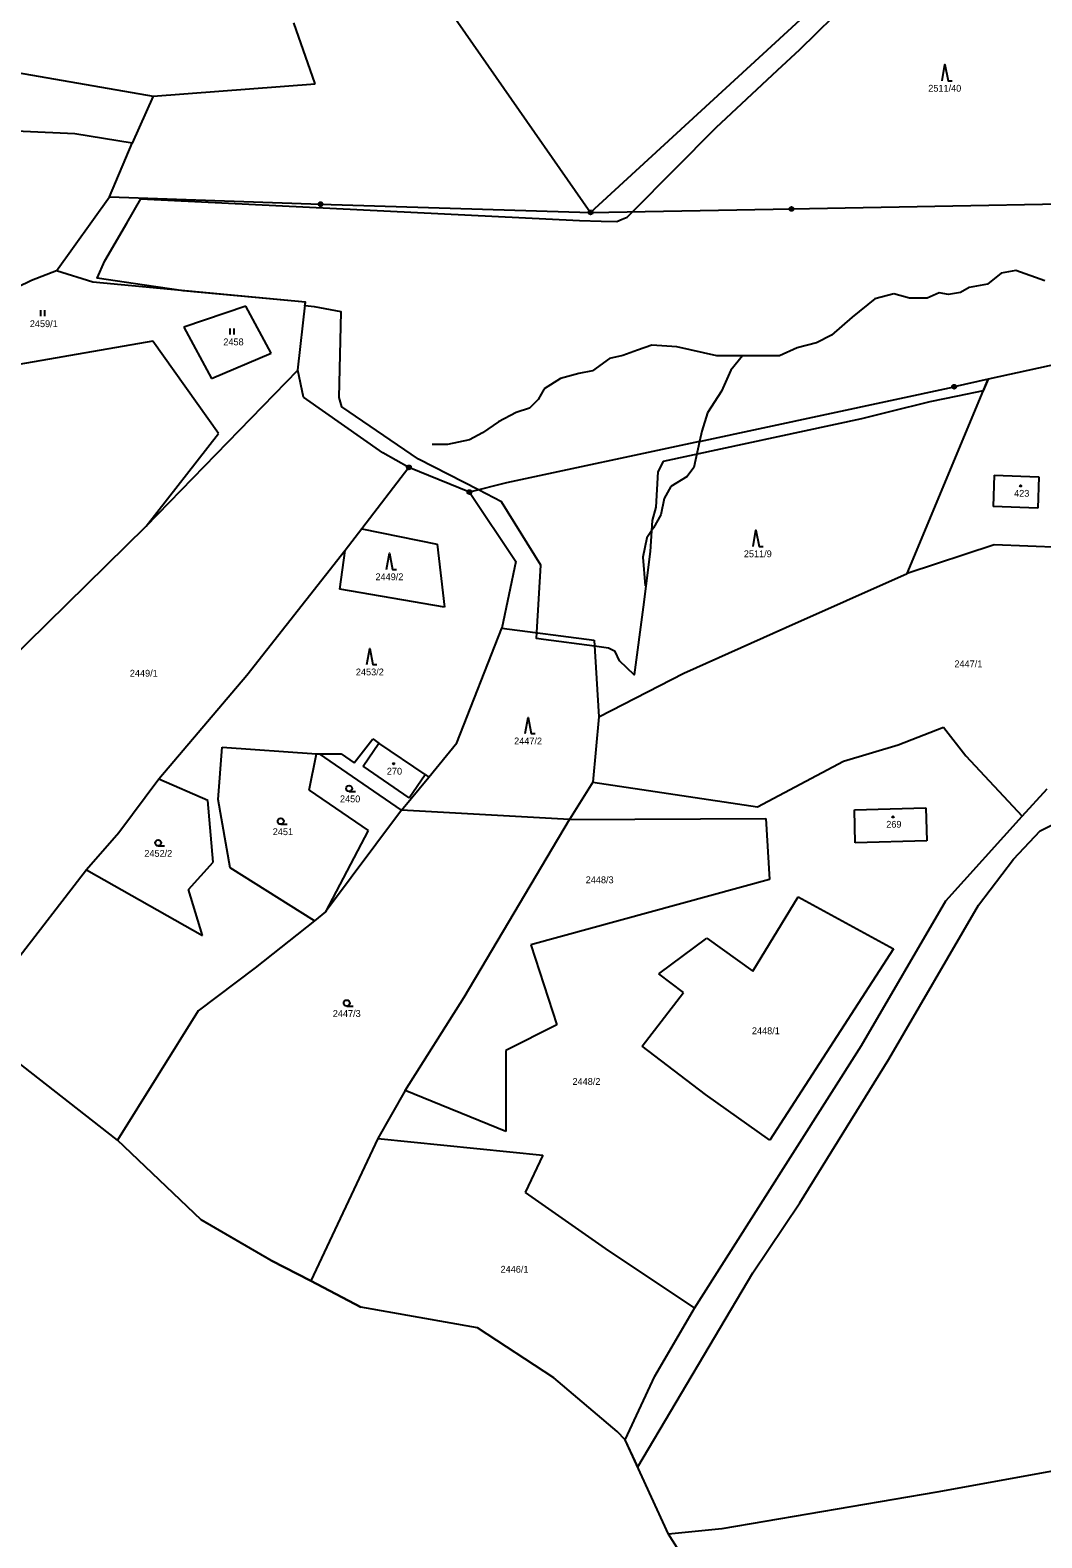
# Model space of a CAD drawing. Extents: x -439246 to -433691, y -1130252 to -1121148.
# Drawn here: x -436001.8 to -435749.9, y -1129383.7 to -1129008.4 of the extents above; entities that cross this region are included whole.
import ezdxf

# ---------------------------------------------------------------- set-up
doc = ezdxf.new("R2010")
doc.units = 0
for name, color, linetype in [('Vrstva 1', 7, 'Continuous'), ('Vrstva 13', 7, 'Continuous'), ('Vrstva 18', 7, 'Continuous'), ('Vrstva 19', 7, 'Continuous'), ('Vrstva 24', 7, 'Continuous'), ('Vrstva 25', 7, 'Continuous'), ('Vrstva 3', 7, 'Continuous'), ('Vrstva 37', 7, 'Continuous'), ('Vrstva 4', 7, 'Continuous'), ('Vrstva 52', 7, 'Continuous'), ('Vrstva 6', 7, 'Continuous')]:
    doc.layers.add(name, color=color, linetype=linetype)

msp = doc.modelspace()

# ---------------------------------------------------------------- linework, layer by layer
at = {"layer": 'Vrstva 1'}
for points in [[(-435909.19, -1128986.33), (-435862.22, -1129053.81)], [(-435930.76, -1129021.84), (-435936.09, -1129006.6)], [(-436043.24, -1129012.31), (-435971.11, -1129024.87)], [(-435971.11, -1129024.87), (-435930.76, -1129021.84)], [(-435971.11, -1129024.87), (-435976.37, -1129036.58)], [(-435990.67, -1129034.28), (-436032.92, -1129032.33)], [(-435976.37, -1129036.58), (-435990.67, -1129034.28)], [(-435982.03, -1129049.92), (-435976.37, -1129036.58)], [(-435995.19, -1129068.31), (-435982.03, -1129049.92)], [(-435982.03, -1129049.92), (-435929.45, -1129051.75)], [(-435929.45, -1129051.75), (-435862.22, -1129053.81)], [(-435862.22, -1129053.81), (-435812.21, -1129052.95)], [(-435812.21, -1129052.95), (-435705.05, -1129050.92)], [(-435995.19, -1129068.31), (-436001.39, -1129070.73)], [(-435986.19, -1129071.18), (-435995.19, -1129068.31)], [(-436001.39, -1129070.73), (-436012.07, -1129075.88)], [(-435933.22, -1129076.14), (-435986.19, -1129071.18)], [(-435935.13, -1129093.09), (-435933.22, -1129076.14)], [(-435948.06, -1129077.17), (-435963.46, -1129082.4)], [(-435941.76, -1129088.85), (-435948.06, -1129077.17)], [(-435963.46, -1129082.4), (-435956.59, -1129095.13)], [(-435971.2, -1129085.89), (-436016.11, -1129093.67)], [(-435954.84, -1129108.85), (-435971.2, -1129085.89)], [(-435713.07, -1129084.34), (-435763.27, -1129095.34)], [(-435956.59, -1129095.13), (-435941.76, -1129088.85)], [(-435972.91, -1129131.92), (-435935.13, -1129093.09)], [(-435933.69, -1129099.83), (-435935.13, -1129093.09)], [(-435835.07, -1129110.8), (-435771.71, -1129097.19)], [(-435783.4, -1129143.67), (-435763.27, -1129095.34)], [(-435763.27, -1129095.34), (-435771.71, -1129097.19)], [(-435913.99, -1129113.66), (-435933.69, -1129099.83)], [(-435972.91, -1129131.92), (-435954.84, -1129108.85)], [(-435907.45, -1129117.27), (-435913.99, -1129113.66)], [(-435835.07, -1129110.8), (-435883.18, -1129121.13)], [(-435907.45, -1129117.27), (-435919.18, -1129132.61)], [(-435892.4, -1129123.41), (-435907.45, -1129117.27)], [(-435883.18, -1129121.13), (-435892.4, -1129123.41)], [(-435761.72, -1129119.24), (-435761.99, -1129127.05)], [(-435761.72, -1129119.24), (-435750.62, -1129119.63)], [(-435750.62, -1129119.63), (-435750.89, -1129127.44)], [(-435892.4, -1129123.41), (-435880.85, -1129140.73)], [(-435750.89, -1129127.44), (-435761.99, -1129127.05)], [(-436022.24, -1129180.4), (-435972.91, -1129131.92)], [(-435919.18, -1129132.61), (-435923.31, -1129138)], [(-435919.18, -1129132.61), (-435900.43, -1129136.36)], [(-435900.43, -1129136.36), (-435898.6, -1129152.07)], [(-435923.31, -1129138), (-435947.83, -1129169.09)], [(-435924.66, -1129147.59), (-435923.31, -1129138)], [(-435761.76, -1129136.55), (-435783.4, -1129143.67)], [(-435736.57, -1129137.54), (-435761.76, -1129136.55)], [(-435880.85, -1129140.73), (-435884.32, -1129157.26)], [(-435813.6, -1129157.17), (-435783.4, -1129143.67)], [(-435898.6, -1129152.07), (-435924.66, -1129147.59)], [(-435895.55, -1129185.87), (-435884.32, -1129157.26)], [(-435884.32, -1129157.26), (-435861.32, -1129160.25)], [(-435839.04, -1129168.48), (-435813.6, -1129157.17)], [(-435861.32, -1129160.25), (-435860.15, -1129179.35)], [(-435947.83, -1129169.09), (-435969.73, -1129194.89)], [(-435860.15, -1129179.35), (-435839.04, -1129168.48)], [(-435860.15, -1129179.35), (-435861.7, -1129195.62)], [(-435921.06, -1129190.81), (-435916.43, -1129184.88)], [(-435916.43, -1129184.88), (-435914.91, -1129185.9)], [(-435785.63, -1129186.33), (-435774.33, -1129181.91)], [(-435774.33, -1129181.91), (-435768.76, -1129189.07)], [(-435954.93, -1129199.92), (-435953.95, -1129186.93)], [(-435953.95, -1129186.93), (-435930.5, -1129188.57)], [(-435932.3, -1129197.66), (-435930.5, -1129188.57)], [(-435930.5, -1129188.57), (-435929.7, -1129188.62)], [(-435909.27, -1129202.62), (-435929.7, -1129188.62)], [(-435929.7, -1129188.62), (-435924.29, -1129188.62)], [(-435924.29, -1129188.62), (-435921.06, -1129190.81)], [(-435903.44, -1129193.75), (-435914.91, -1129185.9)], [(-435902.52, -1129194.38), (-435895.55, -1129185.87)], [(-435799.24, -1129190.38), (-435785.63, -1129186.33)], [(-435820.65, -1129201.8), (-435799.24, -1129190.38)], [(-435768.76, -1129189.07), (-435754.76, -1129204.12)], [(-435969.73, -1129194.89), (-435979.65, -1129208.27)], [(-435957.52, -1129200.18), (-435969.73, -1129194.89)], [(-435909.27, -1129202.62), (-435902.52, -1129194.38)], [(-435903.44, -1129193.75), (-435902.52, -1129194.38)], [(-435861.7, -1129195.62), (-435867.46, -1129204.93)], [(-435861.7, -1129195.62), (-435820.65, -1129201.8)], [(-435956.18, -1129215.58), (-435957.52, -1129200.18)], [(-435951.97, -1129216.94), (-435954.93, -1129199.92)], [(-435932.3, -1129197.66), (-435917.63, -1129207.66)], [(-435754.76, -1129204.12), (-435748.57, -1129197.3)], [(-435909.27, -1129202.62), (-435928.19, -1129227.94)], [(-435867.46, -1129204.93), (-435909.27, -1129202.62)], [(-435796.55, -1129202.49), (-435778.75, -1129202.01)], [(-435796.32, -1129210.72), (-435796.55, -1129202.49)], [(-435778.75, -1129202.01), (-435778.53, -1129210.24)], [(-435917.63, -1129207.66), (-435928.19, -1129227.94)], [(-435893.74, -1129249.13), (-435867.46, -1129204.93)], [(-435867.46, -1129204.93), (-435818.58, -1129204.65)], [(-435818.58, -1129204.65), (-435817.72, -1129219.87)], [(-435773.78, -1129225.21), (-435754.76, -1129204.12)], [(-435979.65, -1129208.27), (-435987.7, -1129217.49)], [(-435778.53, -1129210.24), (-435796.32, -1129210.72)], [(-435987.7, -1129217.49), (-436005.87, -1129240.98)], [(-435987.7, -1129217.49), (-435958.82, -1129233.82)], [(-435962.34, -1129222.39), (-435956.18, -1129215.58)], [(-435930.96, -1129230.14), (-435951.97, -1129216.94)], [(-435958.82, -1129233.82), (-435962.34, -1129222.39)], [(-435817.72, -1129219.87), (-435877.06, -1129236.12)], [(-435821.83, -1129242.65), (-435810.57, -1129224.14)], [(-435810.57, -1129224.14), (-435786.84, -1129237.16)], [(-435794.75, -1129261.18), (-435773.78, -1129225.21)], [(-435930.96, -1129230.14), (-435945.72, -1129241.87)], [(-435928.19, -1129227.94), (-435930.96, -1129230.14)], [(-435877.06, -1129236.12), (-435870.61, -1129256.01)], [(-435845.2, -1129243.33), (-435833.31, -1129234.43)], [(-435833.31, -1129234.43), (-435821.83, -1129242.65)], [(-435786.84, -1129237.16), (-435817.58, -1129284.72)], [(-435945.72, -1129241.87), (-435959.9, -1129252.56)], [(-435839.11, -1129248.01), (-435845.2, -1129243.33)], [(-435849.35, -1129261.35), (-435839.11, -1129248.01)], [(-435959.9, -1129252.56), (-435980.01, -1129284.75)], [(-435908.4, -1129272.39), (-435893.74, -1129249.13)], [(-435870.61, -1129256.01), (-435883.33, -1129262.45)], [(-435883.33, -1129262.45), (-435883.29, -1129282.56)], [(-435833.65, -1129273.4), (-435849.35, -1129261.35)], [(-435836.39, -1129326.55), (-435794.75, -1129261.18)], [(-435908.4, -1129272.39), (-435915.18, -1129284.34)], [(-435883.29, -1129282.56), (-435908.4, -1129272.39)], [(-435817.58, -1129284.72), (-435833.65, -1129273.4)], [(-435915.18, -1129284.34), (-435931.87, -1129319.8)], [(-435915.18, -1129284.34), (-435874.09, -1129288.48)], [(-435874.09, -1129288.48), (-435878.55, -1129297.79)], [(-435878.55, -1129297.79), (-435858.62, -1129311.75)], [(-435858.62, -1129311.75), (-435836.39, -1129326.55)], [(-435846.21, -1129343.5), (-435836.39, -1129326.55)], [(-435853.58, -1129359.33), (-435846.21, -1129343.5)], [(-435706.52, -1129359.72), (-435776.05, -1129372.38)], [(-435776.05, -1129372.38), (-435829.54, -1129381.46)], [(-435829.54, -1129381.46), (-435842.86, -1129382.8)]]:
    msp.add_lwpolyline(points, dxfattribs=at)
at = {"layer": 'Vrstva 13'}
for points in [[(-435980.01, -1129284.75), (-436013.26, -1129258.8)], [(-435959.17, -1129304.58), (-435980.01, -1129284.75)], [(-435941.73, -1129314.68), (-435959.17, -1129304.58)], [(-435941.73, -1129314.68), (-435931.87, -1129319.8)], [(-435931.87, -1129319.8), (-435919.39, -1129326.28)], [(-435890.39, -1129331.43), (-435919.39, -1129326.28)], [(-435871.4, -1129343.93), (-435890.39, -1129331.43)], [(-435855.57, -1129357.25), (-435871.4, -1129343.93)], [(-435853.58, -1129359.33), (-435855.57, -1129357.25)], [(-435842.86, -1129382.8), (-435853.58, -1129359.33)], [(-435829.95, -1129403.19), (-435842.86, -1129382.8)]]:
    msp.add_lwpolyline(points, dxfattribs=at)
at = {"layer": 'Vrstva 24'}
for centre, radius in [((-435929.45, -1129051.75), 0.5), ((-435929.45, -1129051.75), 0.1), ((-435862.22, -1129053.81), 0.5), ((-435862.22, -1129053.81), 0.1), ((-435812.21, -1129052.95), 0.5), ((-435812.21, -1129052.95), 0.1), ((-435771.71, -1129097.19), 0.5), ((-435771.71, -1129097.19), 0.1), ((-435907.45, -1129117.27), 0.5), ((-435907.45, -1129117.27), 0.1), ((-435892.4, -1129123.41), 0.5), ((-435892.4, -1129123.41), 0.1)]:
    msp.add_circle(centre, radius, dxfattribs=at)
at = {"layer": 'Vrstva 25'}
for p, q in [((-435999.11, -1129079.66), (-435999.11, -1129078.16)), ((-435998.11, -1129079.66), (-435998.11, -1129078.16)), ((-435951.94, -1129084.19), (-435951.94, -1129082.69)), ((-435950.94, -1129084.19), (-435950.94, -1129082.69)), ((-435922.34, -1129197.95), (-435920.74, -1129197.95)), ((-435939.38, -1129206.11), (-435937.78, -1129206.11)), ((-435969.89, -1129211.51), (-435968.29, -1129211.51)), ((-435922.95, -1129251.38), (-435921.35, -1129251.38))]:
    msp.add_line(p, q, dxfattribs=at)
for points in [[(-435774.73, -1129021.02), (-435774.03, -1129017.02), (-435773.23, -1129021.02), (-435772.23, -1129021.02)], [(-435821.77, -1129136.94), (-435821.07, -1129132.94), (-435820.27, -1129136.94), (-435819.27, -1129136.94)], [(-435913.02, -1129142.66), (-435912.32, -1129138.66), (-435911.52, -1129142.66), (-435910.52, -1129142.66)], [(-435917.92, -1129166.35), (-435917.22, -1129162.35), (-435916.42, -1129166.35), (-435915.42, -1129166.35)], [(-435878.5, -1129183.53), (-435877.8, -1129179.53), (-435877, -1129183.53), (-435876, -1129183.53)]]:
    msp.add_lwpolyline(points, dxfattribs=at)
for centre, radius in [((-435755.16, -1129121.88), 0.175), ((-435911.25, -1129191.06), 0.175), ((-435922.34, -1129197.2), 0.75), ((-435939.38, -1129205.36), 0.75), ((-435786.93, -1129204.27), 0.175), ((-435969.89, -1129210.76), 0.75), ((-435922.95, -1129250.63), 0.75)]:
    msp.add_circle(centre, radius, dxfattribs=at)
at = {"layer": 'Vrstva 3'}
for points in [[(-435761.72, -1129119.24), (-435761.99, -1129127.05)], [(-435761.72, -1129119.24), (-435750.62, -1129119.63)], [(-435750.62, -1129119.63), (-435750.89, -1129127.44)], [(-435750.89, -1129127.44), (-435761.99, -1129127.05)], [(-435918.85, -1129191.66), (-435914.91, -1129185.9)], [(-435903.44, -1129193.75), (-435914.91, -1129185.9)], [(-435907.39, -1129199.51), (-435918.85, -1129191.66)], [(-435907.39, -1129199.51), (-435903.44, -1129193.75)], [(-435796.55, -1129202.49), (-435778.75, -1129202.01)], [(-435796.32, -1129210.72), (-435796.55, -1129202.49)], [(-435778.75, -1129202.01), (-435778.53, -1129210.24)], [(-435778.53, -1129210.24), (-435796.32, -1129210.72)]]:
    msp.add_lwpolyline(points, dxfattribs=at)
at = {"layer": 'Vrstva 37'}
for centre in [(-435755.16, -1129121.88), (-435911.25, -1129191.06), (-435786.93, -1129204.27)]:
    msp.add_circle(centre, 0.175, dxfattribs=at)
at = {"layer": 'Vrstva 4'}
for points in [[(-435756.31, -1129068.26), (-435760, -1129068.9)], [(-435749.12, -1129070.87), (-435756.31, -1129068.26)], [(-435767.94, -1129072.46), (-435770.13, -1129073.73)], [(-435763.43, -1129071.63), (-435767.94, -1129072.46)], [(-435760, -1129068.9), (-435763.43, -1129071.63)], [(-435791.47, -1129075.32), (-435797.13, -1129079.86)], [(-435786.74, -1129074.07), (-435791.47, -1129075.32)], [(-435782.79, -1129075.12), (-435786.74, -1129074.07)], [(-435778.43, -1129075.12), (-435782.79, -1129075.12)], [(-435775.46, -1129073.84), (-435778.43, -1129075.12)], [(-435773.14, -1129074.26), (-435775.46, -1129073.84)], [(-435770.13, -1129073.73), (-435773.14, -1129074.26)], [(-435797.13, -1129079.86), (-435802.24, -1129084.39)], [(-435846.97, -1129086.83), (-435850.56, -1129088.07)], [(-435840.75, -1129087.27), (-435846.97, -1129086.83)], [(-435830.75, -1129089.51), (-435840.75, -1129087.27)], [(-435810.82, -1129087.48), (-435815.23, -1129089.51)], [(-435805.99, -1129086.3), (-435810.82, -1129087.48)], [(-435802.24, -1129084.39), (-435805.99, -1129086.3)], [(-435857.5, -1129090.15), (-435861.76, -1129093.23)], [(-435854.19, -1129089.44), (-435857.5, -1129090.15)], [(-435850.56, -1129088.07), (-435854.19, -1129089.44)], [(-435824.36, -1129089.51), (-435830.75, -1129089.51)], [(-435824.36, -1129089.51), (-435827.3, -1129093.07)], [(-435815.23, -1129089.51), (-435824.36, -1129089.51)], [(-435865.13, -1129093.88), (-435869.74, -1129095.18)], [(-435861.76, -1129093.23), (-435865.13, -1129093.88)], [(-435827.3, -1129093.07), (-435829.67, -1129098.3)], [(-435873.76, -1129097.72), (-435875.24, -1129100.39)], [(-435869.74, -1129095.18), (-435873.76, -1129097.72)], [(-435829.67, -1129098.3), (-435833.08, -1129103.71)], [(-435877.43, -1129102.52), (-435880.74, -1129103.64)], [(-435875.24, -1129100.39), (-435877.43, -1129102.52)], [(-435885.12, -1129105.95), (-435889.14, -1129108.67)], [(-435880.74, -1129103.64), (-435885.12, -1129105.95)], [(-435833.08, -1129103.71), (-435834.51, -1129108.26)], [(-435889.14, -1129108.67), (-435892.4, -1129110.45)], [(-435834.51, -1129108.26), (-435835.07, -1129110.8)], [(-435897.84, -1129111.57), (-435901.68, -1129111.57)], [(-435892.4, -1129110.45), (-435897.84, -1129111.57)], [(-435835.07, -1129110.8), (-435836.5, -1129117.28)], [(-435836.5, -1129117.28), (-435838.2, -1129119.52)], [(-435838.2, -1129119.52), (-435842.23, -1129122.02)], [(-435843.93, -1129125.04), (-435844.74, -1129129.07)], [(-435842.23, -1129122.02), (-435843.93, -1129125.04)], [(-435846.52, -1129132.3), (-435848.18, -1129134.81)], [(-435844.74, -1129129.07), (-435846.52, -1129132.3)], [(-435848.18, -1129134.81), (-435849.2, -1129139.65)], [(-435849.2, -1129139.65), (-435848.64, -1129146.79)], [(-435918.85, -1129191.66), (-435914.91, -1129185.9)], [(-435907.39, -1129199.51), (-435918.85, -1129191.66)], [(-435907.39, -1129199.51), (-435903.44, -1129193.75)]]:
    msp.add_lwpolyline(points, dxfattribs=at)
at = {"layer": 'Vrstva 52'}
for points in [[(-435974.16, -1129050.44), (-435865.01, -1129055.82), (-435859.58, -1129055.95), (-435855.65, -1129056.04), (-435854.37, -1129055.5), (-435853.1, -1129054.97), (-435851.77, -1129053.63), (-435830.96, -1129032.63), (-435815.68, -1129018.43), (-435810.11, -1129013.26), (-435772.52, -1128976.32)], [(-435850.49, -1129366.09), (-435853.58, -1129359.33), (-435855.57, -1129357.25), (-435871.4, -1129343.93), (-435890.39, -1129331.43), (-435919.39, -1129326.28), (-435931.87, -1129319.8), (-435941.73, -1129314.68), (-435955.58, -1129306.66), (-435959.17, -1129304.58), (-435980.01, -1129284.75), (-436013.26, -1129258.8), (-436017.78, -1129255.44), (-436047.19, -1129233.61), (-436098.55, -1129193.22), (-436106.69, -1129186.25), (-436148.41, -1129150.52), (-436146.57, -1129150.5), (-436143.4, -1129072.78), (-436143.72, -1129051.2), (-436145.81, -1129028.32), (-436148.66, -1129008.58), (-436159.7, -1128985.12)], [(-435713.07, -1129084.34), (-435763.27, -1129095.34), (-435764.48, -1129098.25), (-435770.9, -1129099.55), (-435777.76, -1129100.94), (-435787.82, -1129103.46), (-435794.78, -1129105.2), (-435844.16, -1129115.84), (-435845.44, -1129118.39), (-435846.01, -1129127.21), (-435846.92, -1129130.52), (-435847.35, -1129138.19), (-435849.17, -1129152.04), (-435851.39, -1129168.91), (-435855.01, -1129165.43), (-435856.08, -1129163.09), (-435857.78, -1129162.24), (-435861.23, -1129161.78), (-435873.95, -1129160.11), (-435875.71, -1129159.88), (-435875.62, -1129158.39), (-435874.59, -1129141.59), (-435884.38, -1129125.84), (-435890.17, -1129122.86), (-435905.03, -1129115.2), (-435924.18, -1129102.22), (-435924.82, -1129099.88), (-435924.34, -1129078.52), (-435930.99, -1129077.32), (-435933.33, -1129077.09), (-435933.22, -1129076.14), (-435963.69, -1129073.29), (-435973.3, -1129071.88), (-435985.09, -1129070.15), (-435983.13, -1129065.83), (-435977.7, -1129056.52), (-435974.16, -1129050.44)], [(-435850.49, -1129366.09), (-435821.81, -1129317.81), (-435810.11, -1129300.36), (-435787.98, -1129264.6), (-435765.63, -1129226.29), (-435756.9, -1129214.8), (-435750.3, -1129207.78), (-435747.33, -1129206.29)]]:
    msp.add_lwpolyline(points, dxfattribs=at)
at = {"layer": 'Vrstva 6'}
msp.add_lwpolyline([(-435862.22, -1129053.81), (-435774.16, -1128972.83)], dxfattribs=at)

# ---------------------------------------------------------------- texts
at = {"layer": 'Vrstva 18'}
for s, p in [('2511/40', (-435778.15, -1129023.75)), ('2459/1', (-436001.84, -1129082.36)), ('2458', (-435953.66, -1129086.89)), ('2511/9', (-435824.07, -1129139.64)), ('2449/2', (-435915.78, -1129145.36)), ('2447/1', (-435771.64, -1129167.03)), ('2449/1', (-435976.94, -1129169.37)), ('2453/2', (-435920.66, -1129169.05)), ('2447/2', (-435881.26, -1129186.23)), ('2450', (-435924.62, -1129200.64)), ('2451', (-435941.36, -1129208.81)), ('2452/2', (-435973.33, -1129214.21)), ('2448/3', (-435863.44, -1129220.79)), ('2447/3', (-435926.41, -1129254.07)), ('2448/1', (-435822.06, -1129258.37)), ('2448/2', (-435866.73, -1129270.99)), ('2446/1', (-435884.64, -1129317.74))]:
    msp.add_text(s, height=1.7, dxfattribs=at).set_placement(p)
at = {"layer": 'Vrstva 19'}
for s, p in [('423', (-435756.78, -1129124.58)), ('270', (-435912.95, -1129193.76)), ('269', (-435788.61, -1129206.97))]:
    msp.add_text(s, height=1.7, dxfattribs=at).set_placement(p)

doc.saveas('drawing.dxf')
